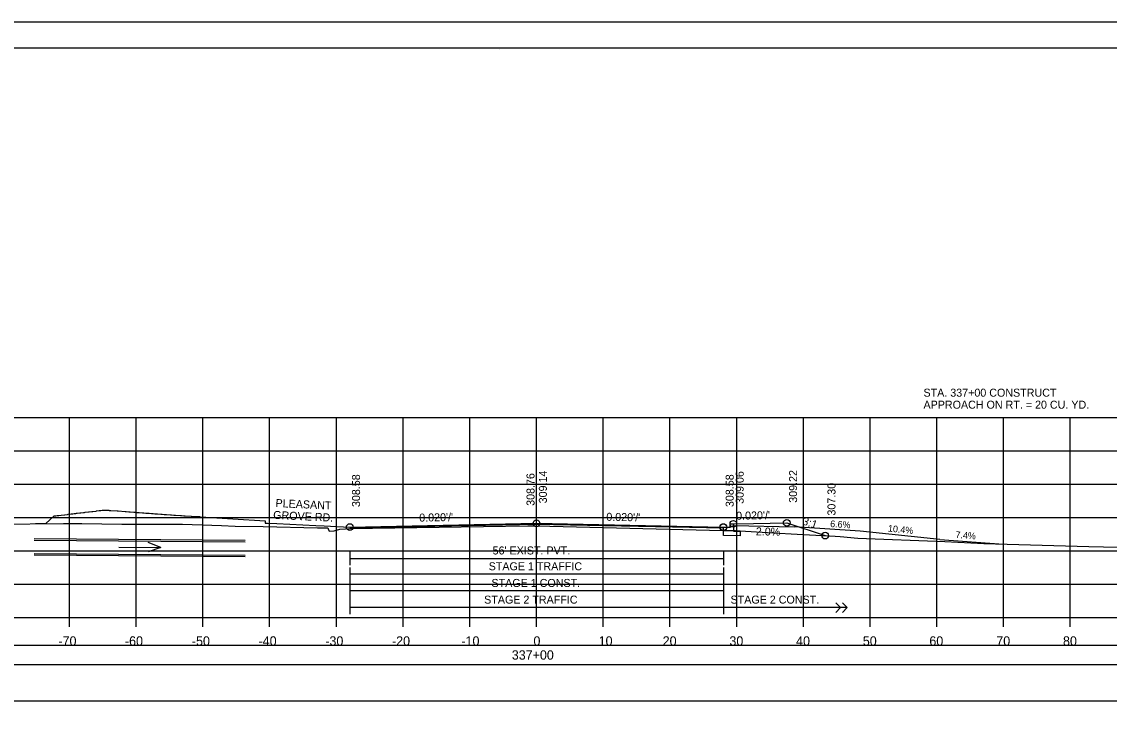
# Model space of a CAD drawing. Extents: x 1368122 to 1710785, y 373130 to 557566.
# Drawn here: x 1370611.8 to 1370774.8, y 373453.9 to 373557 of the extents above; entities that cross this region are included whole.
import ezdxf

# ---------------------------------------------------------------- set-up
doc = ezdxf.new("R2010")
doc.units = 0
for name, color, linetype in [('R_Alt Surface', 7, 'Continuous'), ('R_Axis', 7, 'Continuous'), ('R_Axis Annot', 7, 'Continuous'), ('R_Border', 7, 'Continuous'), ('R_Drive', 7, 'Continuous'), ('R_Exist Surface', 7, 'Continuous'), ('R_Fin Surface', 7, 'Continuous'), ('R_Grid', 7, 'Continuous'), ('R_No Plot', 7, 'Continuous'), ('R_Striping', 7, 'Continuous'), ('R_Water', 7, 'Continuous'), ('R_Water Annot', 7, 'Continuous'), ('R_Xsect Elev', 7, 'Continuous'), ('R_Xsect Slope', 7, 'Continuous')]:
    doc.layers.add(name, color=color, linetype=linetype)

msp = doc.modelspace()

# ---------------------------------------------------------------- linework, layer by layer
for points in [[(1370539.77, 373460.64), (1370838.07, 373460.64), (1370838.07, 373463.46), (1370539.77, 373463.46)], [(1370539.77, 373455.17), (1370838.07, 373455.17), (1370838.07, 373460.58), (1370539.77, 373460.58)]]:
    msp.add_lwpolyline(points, close=True)
at = {"layer": 'R_Alt Surface'}
for points in [[(1370718.42, 373481.71), (1370718.42, 373480.62), (1370719.42, 373480.6), (1370719.42, 373479.93), (1370716.92, 373479.98), (1370716.92, 373479.98), (1370716.92, 373481.06), (1370688.92, 373481.62), (1370660.92, 373481.06)], [(1370660.92, 373477.52), (1370660.92, 373475.52)], [(1370716.92, 373477.52), (1370716.92, 373475.52)], [(1370660.92, 373476.52), (1370716.92, 373476.52)]]:
    msp.add_lwpolyline(points, dxfattribs=at)
at = {"layer": 'R_Axis'}
for p, q in [((1370538.92, 373467.65), (1370838.92, 373467.65)), ((1370618.92, 373466.25), (1370618.92, 373467.65)), ((1370628.92, 373466.25), (1370628.92, 373467.65)), ((1370638.92, 373466.25), (1370638.92, 373467.65)), ((1370648.92, 373466.25), (1370648.92, 373467.65)), ((1370658.92, 373466.25), (1370658.92, 373467.65)), ((1370668.92, 373466.25), (1370668.92, 373467.65)), ((1370678.92, 373466.25), (1370678.92, 373467.65)), ((1370688.92, 373466.25), (1370688.92, 373467.65)), ((1370698.92, 373466.25), (1370698.92, 373467.65)), ((1370708.92, 373466.25), (1370708.92, 373467.65)), ((1370718.92, 373466.25), (1370718.92, 373467.65)), ((1370728.92, 373466.25), (1370728.92, 373467.65)), ((1370738.92, 373466.25), (1370738.92, 373467.65)), ((1370748.92, 373466.25), (1370748.92, 373467.65)), ((1370758.92, 373466.25), (1370758.92, 373467.65)), ((1370768.92, 373466.25), (1370768.92, 373467.65))]:
    msp.add_line(p, q, dxfattribs=at)
at = {"layer": 'R_Border'}
for p, q in [((1370530.92, 373553.11), (1370847.1, 373553.11)), ((1370683.44, 373552.85), (1370683.44, 373552.85)), ((1370683.44, 373552.85), (1370683.44, 373552.85))]:
    msp.add_line(p, q, dxfattribs=at)
at = {"layer": 'R_Drive'}
for p, q in [((1370717.92, 373481.21), (1370718.42, 373481.46)), ((1370718.42, 373481.46), (1370727.58, 373481.28)), ((1370737.45, 373480.63), (1370727.58, 373481.28)), ((1370749.39, 373479.38), (1370737.45, 373480.63)), ((1370749.39, 373479.38), (1370758.92, 373478.68))]:
    msp.add_line(p, q, dxfattribs=at)
at = {"layer": 'R_Exist Surface'}
msp.add_lwpolyline([(1370607.93, 373481.68), (1370618, 373481.75), (1370620.78, 373481.74), (1370626.75, 373481.66), (1370630.87, 373481.68), (1370635.88, 373481.64), (1370641.68, 373481.48), (1370643.74, 373481.38), (1370647.96, 373481.3), (1370656.07, 373481.13), (1370657.2, 373481.11), (1370657.31, 373481.11), (1370657.62, 373481.11), (1370657.69, 373480.95), (1370657.83, 373480.6), (1370658.61, 373480.64), (1370659.43, 373480.92), (1370660.27, 373480.97), (1370661.04, 373481.01), (1370687.61, 373481.41), (1370688.46, 373481.42), (1370690.91, 373481.36), (1370716.83, 373480.72), (1370717.27, 373480.72), (1370718.73, 373480.72), (1370719.19, 373480.67), (1370719.43, 373480.64), (1370723.55, 373480.4), (1370728.88, 373480.1), (1370733.67, 373479.88), (1370734.41, 373479.8), (1370737.08, 373479.56), (1370750.14, 373479.05), (1370755.95, 373478.76), (1370771.69, 373478.31), (1370782.59, 373478.08)], dxfattribs=at)
at = {"layer": 'R_Fin Surface'}
for points in [[(1370613.83, 373481.74), (1370613.95, 373481.74), (1370614.05, 373481.74), (1370614.73, 373481.74), (1370615.18, 373481.75), (1370615.39, 373481.75), (1370616.63, 373482.89), (1370616.88, 373482.92), (1370617.07, 373482.94), (1370617.31, 373482.97), (1370617.66, 373483.01), (1370618.16, 373483.08), (1370618.2, 373483.08), (1370618.58, 373483.13), (1370618.64, 373483.13), (1370618.74, 373483.15), (1370619.19, 373483.2), (1370619.23, 373483.2), (1370619.4, 373483.23), (1370619.62, 373483.25), (1370619.67, 373483.26), (1370619.87, 373483.28), (1370619.96, 373483.29), (1370620.08, 373483.31), (1370620.48, 373483.35), (1370620.59, 373483.37), (1370620.64, 373483.37), (1370621, 373483.41), (1370621, 373483.41), (1370621.16, 373483.43), (1370621.29, 373483.45), (1370621.29, 373483.45), (1370621.79, 373483.51), (1370621.87, 373483.52), (1370621.89, 373483.52), (1370622.29, 373483.56), (1370622.36, 373483.57), (1370622.44, 373483.58), (1370622.91, 373483.63), (1370622.95, 373483.64), (1370622.97, 373483.64), (1370622.99, 373483.64), (1370623.38, 373483.69), (1370623.39, 373483.69), (1370623.4, 373483.69), (1370623.44, 373483.69), (1370623.61, 373483.71), (1370623.62, 373483.71), (1370623.84, 373483.74), (1370623.84, 373483.74), (1370624.01, 373483.76), (1370624.01, 373483.76), (1370624.01, 373483.76), (1370624.19, 373483.78), (1370624.19, 373483.78), (1370624.19, 373483.78), (1370624.19, 373483.78), (1370624.19, 373483.78), (1370624.23, 373483.78), (1370624.48, 373483.76), (1370624.49, 373483.76), (1370624.49, 373483.76), (1370624.49, 373483.76), (1370624.49, 373483.76), (1370624.7, 373483.75), (1370624.72, 373483.75), (1370624.84, 373483.74), (1370624.88, 373483.73), (1370624.89, 373483.73), (1370625, 373483.73), (1370625, 373483.72), (1370625.05, 373483.72), (1370625.12, 373483.72), (1370625.13, 373483.72), (1370626.04, 373483.65), (1370626.22, 373483.64), (1370627.28, 373483.56), (1370627.4, 373483.55), (1370627.8, 373483.52), (1370628.01, 373483.5), (1370628.55, 373483.46), (1370628.67, 373483.45), (1370628.9, 373483.44), (1370628.95, 373483.43), (1370629.06, 373483.42), (1370629.36, 373483.4), (1370629.87, 373483.36), (1370630.08, 373483.35), (1370630.37, 373483.33), (1370630.44, 373483.32), (1370630.54, 373483.31), (1370630.86, 373483.29), (1370631.22, 373483.26), (1370631.46, 373483.24), (1370631.71, 373483.23), (1370632.11, 373483.2), (1370632.62, 373483.16), (1370632.81, 373483.15), (1370633.1, 373483.13), (1370633.45, 373483.1), (1370634.07, 373483.06), (1370634.22, 373483.05), (1370634.55, 373483.03), (1370634.82, 373483.01), (1370635.58, 373482.96), (1370635.58, 373482.96), (1370635.68, 373482.96), (1370635.7, 373482.95), (1370636.05, 373482.93), (1370636.24, 373482.92), (1370637.14, 373482.86), (1370637.2, 373482.86), (1370637.61, 373482.83), (1370637.7, 373482.83), (1370638.43, 373482.79), (1370638.44, 373482.78), (1370638.47, 373482.78), (1370638.48, 373482.78), (1370638.5, 373482.78), (1370638.51, 373482.78), (1370638.51, 373482.78), (1370638.52, 373482.78), (1370638.53, 373482.78), (1370638.54, 373482.78), (1370638.56, 373482.78), (1370648.23, 373482.17)], [(1370648.23, 373482.17), (1370648.23, 373481.83), (1370648.23, 373481.82), (1370648.58, 373481.81), (1370650.02, 373481.74), (1370655.84, 373481.47), (1370657.1, 373481.41), (1370660.92, 373481.23)], [(1370660.92, 373481.23), (1370688.92, 373481.79), (1370716.92, 373481.23), (1370717.92, 373481.21), (1370717.92, 373481.71), (1370718.42, 373481.71), (1370721.42, 373481.77), (1370726.42, 373481.87), (1370732.18, 373479.95)]]:
    msp.add_lwpolyline(points, dxfattribs=at)
at = {"layer": 'R_Grid'}
for p, q in [((1370538.92, 373497.65), (1370838.92, 373497.65)), ((1370618.92, 373467.65), (1370618.92, 373497.65)), ((1370628.92, 373467.65), (1370628.92, 373497.65)), ((1370638.92, 373467.65), (1370638.92, 373497.65)), ((1370648.92, 373467.65), (1370648.92, 373497.65)), ((1370658.92, 373467.65), (1370658.92, 373497.65)), ((1370668.92, 373467.65), (1370668.92, 373497.65)), ((1370678.92, 373467.65), (1370678.92, 373497.65)), ((1370688.92, 373467.65), (1370688.92, 373497.65)), ((1370698.92, 373467.65), (1370698.92, 373497.65)), ((1370708.92, 373467.65), (1370708.92, 373497.65)), ((1370718.92, 373467.65), (1370718.92, 373497.65)), ((1370728.92, 373467.65), (1370728.92, 373497.65)), ((1370738.92, 373467.65), (1370738.92, 373497.65)), ((1370748.92, 373467.65), (1370748.92, 373497.65)), ((1370758.92, 373467.65), (1370758.92, 373497.65)), ((1370768.92, 373467.65), (1370768.92, 373497.65)), ((1370538.92, 373492.65), (1370838.92, 373492.65)), ((1370538.92, 373487.65), (1370838.92, 373487.65)), ((1370538.92, 373482.65), (1370838.92, 373482.65)), ((1370538.92, 373477.65), (1370838.92, 373477.65)), ((1370538.92, 373472.65), (1370838.92, 373472.65)), ((1370538.92, 373467.65), (1370838.92, 373467.65))]:
    msp.add_line(p, q, dxfattribs=at)
at = {"layer": 'R_No Plot'}
for p, q in [((1370518.52, 373557), (1370851.85, 373557)), ((1370613.63, 373479.49), (1370645.26, 373479.25)), ((1370613.63, 373477.08), (1370645.26, 373476.83))]:
    msp.add_line(p, q, dxfattribs=at)
for points in [[(1370518.51, 373557), (1370851.85, 373557), (1370851.85, 373343.66), (1370518.51, 373343.66)], [(1370764.84, 373553.11), (1370784.46, 373553.11), (1370784.46, 373543.23), (1370800.57, 373543.23), (1370823.77, 373543.23), (1370823.89, 373515.07), (1370847.1, 373515.07), (1370847.1, 373347.65), (1370530.92, 373347.65), (1370530.92, 373553.11)]]:
    msp.add_lwpolyline(points, close=True, dxfattribs=at)
for centre in [(1370726.42, 373481.87), (1370660.92, 373481.23), (1370688.92, 373481.79), (1370716.92, 373481.23), (1370718.42, 373481.71), (1370732.18, 373479.95)]:
    msp.add_circle(centre, 0.5, dxfattribs=at)
at = {"layer": 'R_Striping'}
for p, q in [((1370734.47, 373469.15), (1370733.77, 373469.85)), ((1370735.47, 373469.15), (1370734.77, 373469.85)), ((1370735.47, 373469.15), (1370716.92, 373469.15)), ((1370733.77, 373468.44), (1370734.47, 373469.15)), ((1370734.77, 373468.44), (1370735.47, 373469.15))]:
    msp.add_line(p, q, dxfattribs=at)
for points in [[(1370660.92, 373475.15), (1370660.92, 373468.15)], [(1370716.92, 373475.15), (1370716.92, 373468.15)], [(1370716.92, 373474.15), (1370660.92, 373474.15)], [(1370716.92, 373471.65), (1370660.92, 373471.65)], [(1370716.92, 373469.15), (1370660.92, 373469.15)]]:
    msp.add_lwpolyline(points, dxfattribs=at)
at = {"layer": 'R_Water'}
for p, q in [((1370613.63, 373479.28), (1370645.26, 373479.04)), ((1370613.63, 373477.28), (1370645.26, 373477.04))]:
    msp.add_line(p, q, dxfattribs=at)
at = {"layer": 'R_Water Annot'}
for p, q in [((1370626.33, 373478.24), (1370632.62, 373478.19)), ((1370632.62, 373478.19), (1370630.69, 373477.5)), ((1370632.62, 373478.19), (1370630.7, 373478.9))]:
    msp.add_line(p, q, dxfattribs=at)
at = {"layer": 'R_Xsect Elev'}
msp.add_line((1370688.92, 373481.41), (1370688.92, 373491.41), dxfattribs=at)

# ---------------------------------------------------------------- texts
at = {"layer": 'R_Axis Annot'}
for s, p in [('-70', (1370617.26, 373463.45)), ('-60', (1370627.23, 373463.45)), ('-50', (1370637.26, 373463.45)), ('-40', (1370647.26, 373463.45)), ('-30', (1370657.26, 373463.45)), ('-20', (1370667.26, 373463.45)), ('-10', (1370677.66, 373463.45)), ('0', (1370688.46, 373463.45)), ('10', (1370698.23, 373463.45)), ('20', (1370707.83, 373463.45)), ('30', (1370717.83, 373463.45)), ('40', (1370727.83, 373463.45)), ('50', (1370737.83, 373463.45)), ('60', (1370747.8, 373463.45)), ('70', (1370757.83, 373463.45)), ('80', (1370767.83, 373463.45)), ('337+00', (1370685.21, 373461.35))]:
    msp.add_text(s, height=1.4, dxfattribs=at).set_placement(p)
at = {"layer": 'R_Fin Surface'}
for s, p in [('PLEASANT ', (1370649.78, 373484.24)), ('GROVE RD.', (1370649.43, 373482.46))]:
    msp.add_text(s, height=1.2, rotation=357.3202, dxfattribs=at).set_placement(p)
at = {"layer": 'R_Striping'}
for s, p in [('STAGE 1 TRAFFIC', (1370681.75, 373474.75)), ('STAGE 1 CONST.', (1370682.17, 373472.25)), ('STAGE 2 TRAFFIC', (1370681.07, 373469.75)), ('STAGE 2 CONST.', (1370718, 373469.75))]:
    msp.add_text(s, height=1.2, dxfattribs=at).set_placement(p)
at = {"layer": 'R_Water'}
msp.add_text("56' EXIST. PVT.", height=1.2, dxfattribs=at).set_placement((1370682.34, 373477.12))
at = {"layer": 'R_Water Annot'}
for s, p in [('STA. 337+00 CONSTRUCT', (1370746.92, 373500.78)), ('APPROACH ON RT. = 20 CU. YD.', (1370746.92, 373498.98))]:
    msp.add_text(s, height=1.2, dxfattribs=at).set_placement(p)
at = {"layer": 'R_Xsect Elev'}
for s, height, rotation, p in [('308.58', 1.2, 90, (1370662.47, 373484.23)), ('308.76', 1.2, 90, (1370688.62, 373484.41)), ('309.14', 1.2, 90, (1370690.47, 373484.79)), ('308.58', 1.2, 90, (1370718.47, 373484.23)), ('309.06', 1.2, 90, (1370719.97, 373484.71)), ('309.22', 1.2, 90, (1370727.97, 373484.87)), ('307.30', 1.2, 90, (1370733.73, 373482.95)), ('2.0%', 1.2, 358.8542, (1370721.78, 373479.99)), ('6.6%', 1, 356.2242, (1370732.91, 373481.24)), ('10.4%', 1, 354.0672, (1370741.56, 373480.57)), ('7.4%', 1, 355.7447, (1370751.69, 373479.6))]:
    msp.add_text(s, height=height, rotation=rotation, dxfattribs=at).set_placement(p)
at = {"layer": 'R_Xsect Slope'}
for s, rotation, p in [("0.020'/'", 1.1458, (1370671.35, 373482.04)), ("0.020'/'", 358.8542, (1370699.37, 373482.18)), ("0.020'/'", 1.1458, (1370718.85, 373482.32)), ('3:1', 341.5651, (1370728.67, 373481.65))]:
    msp.add_text(s, height=1.2, rotation=rotation, dxfattribs=at).set_placement(p)

doc.saveas('drawing.dxf')
